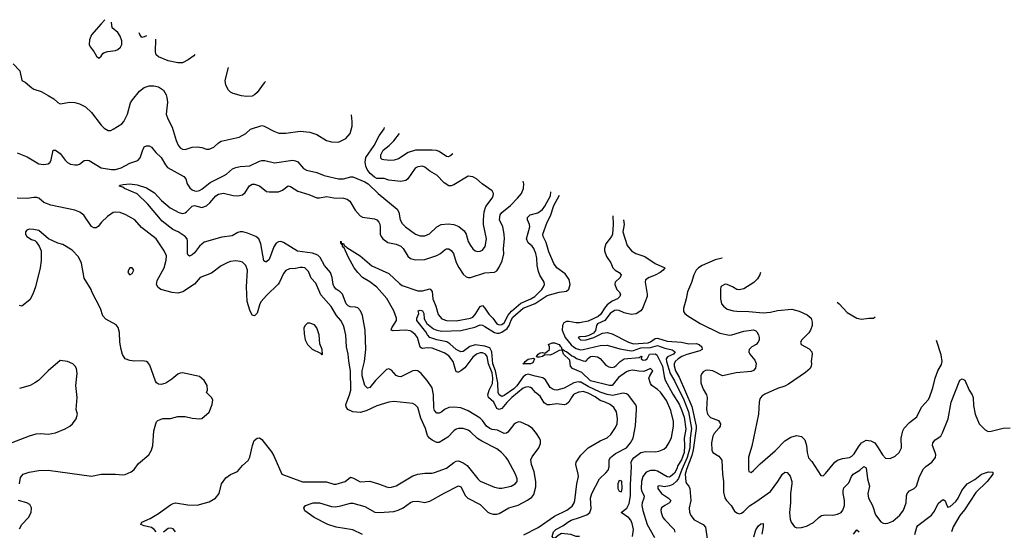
# Model space of a CAD drawing. Header units: inches. Extents: x 1934316 to 2140091, y 524953 to 667329.
# Tile 312 of 384: x 2055331 to 2063540, y 651262 to 655517. Entities that reach past the tile are written whole.
import ezdxf

# ---------------------------------------------------------------- set-up
doc = ezdxf.new("R2010")
doc.units = ezdxf.units.IN
doc.header["$MEASUREMENT"] = 0
doc.layers.add('C0655', color=7, linetype='Continuous')
doc.layers.add('C0665', color=7, linetype='Continuous')

msp = doc.modelspace()

# ---------------------------------------------------------------- linework, layer by layer
at = {"layer": 'C0655', "color": 5}
for points, elevation in [([(2056042, 655517.1), (2056010, 655484), (2055931, 655390), (2055914.8, 655350), (2055911.1, 655311.1), (2055918, 655290), (2055950, 655252), (2055973, 655213), (2055990, 655196), (2056010, 655212.7), (2056024.8, 655235.2), (2056037.1, 655242.9), (2056067, 655253), (2056130, 655260.1), (2056150.7, 655269.3), (2056172.8, 655287.2), (2056184.2, 655310), (2056181.9, 655341.9), (2056170, 655380.5), (2056150, 655411.2), (2056102.7, 655450), (2056096.6, 655496.1)], 380), ([(2056389.2, 655383.2), (2056370, 655373.6), (2056350, 655369.6), (2056333.5, 655393.5), (2056328.7, 655406.5)], 360), ([(2056790.9, 655228.3), (2056783.8, 655216.2), (2056737, 655183), (2056690, 655158.4), (2056650, 655157), (2056570, 655174.5), (2056488.3, 655208.3), (2056470, 655225.2), (2056462.9, 655250), (2056465.7, 655353.7)], 360), ([(2055277.6, 655150), (2055331.6, 655090), (2055350, 655010.8), (2055376.5, 654996.5), (2055432.7, 654950), (2055450, 654939.6), (2055510, 654918.3), (2055570, 654886.7), (2055617.1, 654857.1), (2055650, 654827.3), (2055670, 654817.3), (2055749.5, 654830.5), (2055790, 654828), (2055830, 654815.8), (2055880.7, 654790), (2055930, 654743.8), (2056010, 654638), (2056034.4, 654614.4), (2056070, 654594.4), (2056090, 654594), (2056110, 654604.2), (2056182, 654650), (2056200.5, 654670), (2056230, 654730.6), (2056256.4, 654823.6), (2056272, 654850), (2056330, 654921.1), (2056370, 654951.7), (2056410, 654965.3), (2056450, 654967), (2056490, 654957.1), (2056530.3, 654930.3), (2056551.7, 654891.7), (2056558.7, 654870), (2056562.8, 654830), (2056553.4, 654730), (2056566.8, 654690), (2056602.3, 654622.3), (2056637.2, 654510), (2056652.9, 654472.9), (2056668.8, 654450), (2056690, 654437), (2056710, 654435.3), (2056770, 654454), (2056810, 654457), (2056850, 654452.2), (2056890, 654438.4), (2056910, 654437.1), (2056950, 654454.4), (2056989, 654491), (2057010, 654504.2), (2057161.1, 654538.9), (2057218, 654570), (2057254.7, 654605.3), (2057350, 654636.4), (2057370, 654630.4), (2057450, 654587), (2057492.9, 654572.9), (2057550, 654572.6), (2057670, 654587.4), (2057750, 654579.5), (2057810, 654560.3), (2057890, 654510.3), (2057930, 654500.3), (2057990, 654497.1), (2058050, 654528), (2058086.6, 654570), (2058103.7, 654630), (2058104.5, 654670), (2058097.7, 654724.2)], 360), ([(2057379.8, 655001.1), (2057370, 654991.3), (2057310.3, 654910), (2057290, 654891.1), (2057270, 654881), (2057222.8, 654877.2), (2057182, 654882), (2057110, 654901.7), (2057090, 654913), (2057073, 654930), (2057050.9, 654970.9), (2057045.7, 655010), (2057073.5, 655119.3)], 360), ([(2055310, 654407.2), (2055394.8, 654374.8), (2055490, 654315.3), (2055530, 654309.2), (2055570, 654316.9), (2055585.1, 654330), (2055594, 654350), (2055609.3, 654430.7), (2055629.3, 654430.7), (2055670, 654402.4), (2055710, 654347), (2055730, 654327.2), (2055753.7, 654313.7), (2055790, 654306.3), (2055813.3, 654306.7), (2055830, 654312.7), (2055870, 654343.1), (2055893, 654347), (2055910, 654344.9), (2056010, 654283.5), (2056096, 654270), (2056130, 654269), (2056176.6, 654283.4), (2056250, 654322.6), (2056316.8, 654343.2), (2056334.5, 654365.5), (2056354.3, 654425.7), (2056370, 654456.4), (2056390, 654467), (2056410, 654465.7), (2056430, 654454), (2056466.3, 654410), (2056510, 654368.7), (2056546.6, 654306.6), (2056564.7, 654284.7), (2056699.5, 654210), (2056716.9, 654190), (2056728.3, 654148.3), (2056750, 654114.9), (2056770, 654098.4), (2056790, 654090.4), (2056809, 654089), (2056830, 654093.7), (2056850, 654104.6), (2056919, 654161), (2057030, 654214.9), (2057055.1, 654230), (2057106, 654274), (2057133.2, 654286.8), (2057170, 654294.8), (2057250, 654298.2), (2057330, 654338.3), (2057350, 654343.1), (2057376.1, 654343.9), (2057455, 654324.9), (2057610, 654345.2), (2057630, 654342), (2057650, 654331.7), (2057696.5, 654276.5), (2057722.6, 654262.6), (2057810, 654243.9), (2057870, 654219.7), (2057990, 654190.2), (2058030, 654192.1), (2058091.1, 654208.9), (2058110, 654206.7), (2058210, 654167.2), (2058237.1, 654150), (2058321.3, 654070), (2058478.7, 653938.7), (2058493.7, 653913.6), (2058503.6, 653850), (2058519, 653819), (2058548.8, 653790), (2058631, 653731), (2058670, 653715.8), (2058710, 653714.7), (2058747.5, 653732.5), (2058810, 653790.3), (2058846, 653810), (2058903.1, 653816.9), (2058950, 653811.1), (2058993.9, 653793.9), (2059037.6, 653757.6), (2059053.4, 653730), (2059071.3, 653670), (2059090, 653634.4), (2059110, 653608.4), (2059130, 653592.2), (2059150, 653585.3), (2059170, 653587), (2059190, 653595.8), (2059212, 653628), (2059222.2, 653690), (2059198.3, 653810), (2059197.2, 653850), (2059204.8, 653915.2), (2059219, 653961), (2059269.6, 654030), (2059279.5, 654050), (2059282.7, 654070), (2059269.2, 654090), (2059188.3, 654148.3), (2059139.6, 654190), (2059110, 654206.6), (2059070, 654212.4), (2058950, 654141.1), (2058930, 654132.4), (2058910, 654132.2), (2058870, 654157.7), (2058810, 654221.1), (2058750, 654255.4), (2058710, 654288.5), (2058690, 654295.3), (2058650, 654290.7), (2058630, 654279.8), (2058568.6, 654191.4), (2058550, 654177.2), (2058510, 654168.7), (2058410, 654180.5), (2058370, 654192.8), (2058310, 654194.3), (2058290, 654204.7), (2058254.2, 654234.2), (2058228.1, 654268.1), (2058216.4, 654296.4), (2058210.4, 654330), (2058216, 654370), (2058285.9, 654470), (2058329.8, 654550), (2058370, 654608.7), (2058372.5, 654618.3)], 340), ([(2058941.8, 654398.7), (2058918.8, 654381.2), (2058904.5, 654375.5), (2058890, 654376.2), (2058830, 654418.7), (2058807.4, 654427.4), (2058770, 654431.2), (2058631, 654430), (2058570, 654410.4), (2058490, 654357.2), (2058454.7, 654345.3), (2058423, 654343), (2058368, 654348), (2058352.3, 654352.3), (2058343.1, 654363.1), (2058342.1, 654390), (2058362, 654430), (2058410.6, 654469.4), (2058450, 654509), (2058498.4, 654569.7)], 320), ([(2058190, 651226.9), (2058110, 651265.2), (2057968.7, 651288.7), (2057901.1, 651310), (2057787.3, 651370), (2057710, 651425.1), (2057701.6, 651450), (2057714, 651470), (2057779, 651490), (2057807.7, 651492.3), (2057830, 651490.1), (2057930, 651460.8), (2057963.4, 651456.6), (2058010, 651464.8), (2058090, 651487.8), (2058110, 651487.8), (2058210, 651459.7), (2058293.3, 651413.3), (2058330, 651409.6), (2058450, 651419.7), (2058487.1, 651430), (2058529.8, 651450), (2058590, 651495.2), (2058610, 651503.5), (2058650, 651505.6), (2058710, 651495.2), (2058750, 651505.2), (2058870, 651572.6), (2058990, 651631.5), (2059010, 651624.2), (2059048, 651550), (2059068, 651530), (2059170, 651478.2), (2059234.5, 651414.5), (2059250, 651405.2), (2059277.7, 651397.7), (2059310, 651397.1), (2059330, 651402.2), (2059409.5, 651450.5), (2059487.3, 651472.7), (2059566, 651514), (2059601, 651539), (2059618.3, 651561.7), (2059635.7, 651624.3), (2059635, 651670), (2059621.5, 651750), (2059597.3, 651810), (2059593.6, 651850), (2059604.4, 651875.6), (2059661, 651950), (2059673.3, 651986.7), (2059672.7, 652010), (2059666, 652030), (2059641.5, 652070), (2059605.8, 652110), (2059570, 652134.9), (2059510, 652162), (2059490, 652165.8), (2059465, 652155), (2059450, 652143.9), (2059400.7, 652079.3), (2059390, 652071.9), (2059370, 652067.9), (2059315.3, 652095.3), (2059270, 652101.7), (2059249.9, 652109.9), (2059222.4, 652130), (2059190, 652177.1), (2059170, 652196), (2059070, 652256.5), (2059010, 652282.9), (2058950, 652289), (2058910, 652285.8), (2058871.8, 652270), (2058850, 652248.9), (2058830, 652237.1), (2058810, 652238), (2058790, 652260.4), (2058783, 652283), (2058781.2, 652390), (2058769, 652450), (2058729.8, 652510), (2058677.6, 652570), (2058650, 652590.8), (2058630, 652594.6), (2058610, 652591.5), (2058510, 652542), (2058490, 652543.1), (2058470, 652550.9), (2058430, 652596.2), (2058410, 652607.6), (2058390, 652602.4), (2058297.4, 652510), (2058250, 652452.1), (2058230, 652446.3), (2058210, 652469.6), (2058186.2, 652550), (2058186.9, 652590), (2058207.2, 652670), (2058217.3, 652770), (2058212, 652930), (2058190, 653051.6), (2058172.8, 653090), (2058150, 653115.9), (2058130, 653122.2), (2058085.7, 653125.7), (2058070, 653131.5), (2058052.2, 653150), (2058024.1, 653230), (2058003.5, 653250), (2057970, 653271.1), (2057952, 653292), (2057945.5, 653310), (2057937.1, 653370), (2057922.4, 653410), (2057873.7, 653470), (2057835.6, 653535.6), (2057815.8, 653555.8), (2057771.6, 653571.6), (2057648.5, 653588.5), (2057530, 653659.8), (2057510, 653668.7), (2057490, 653666.8), (2057470, 653654.6), (2057450, 653625.4), (2057410, 653519.7), (2057390, 653498.3), (2057380.6, 653500.6), (2057368.3, 653508.3), (2057340.6, 653650), (2057325.2, 653690), (2057300.7, 653710), (2057230, 653737.4), (2057191.5, 653748.5), (2057170.7, 653749.3), (2057150, 653743.7), (2057103.8, 653716.2), (2057015.6, 653704.4), (2056870, 653662.9), (2056831.1, 653630), (2056790, 653575.6), (2056770, 653557.7), (2056747.3, 653547.3), (2056734.9, 653554.9), (2056730, 653568.7), (2056731.2, 653671.2), (2056727.1, 653690), (2056712, 653710), (2056652.3, 653750), (2056609.6, 653769.6), (2056518.7, 653838.7), (2056400.8, 653980.8), (2056310, 654066), (2056206, 654110), (2056190, 654122), (2056162, 654130), (2056170, 654138), (2056195.1, 654144.9), (2056250, 654150.2), (2056310, 654140.7), (2056390, 654115.6), (2056454.2, 654074.2), (2056514.6, 654010), (2056586.7, 653950), (2056658.4, 653910), (2056690, 653903.5), (2056710, 653908), (2056723.4, 653916.6), (2056770, 653964.2), (2056790, 653967.6), (2056850, 653952.3), (2056890, 653966.6), (2056917.3, 653990), (2056966.3, 654050), (2056990, 654063.5), (2057030.7, 654070.7), (2057110, 654052.1), (2057150, 654048.1), (2057190, 654058.6), (2057210, 654076.5), (2057246.5, 654133.5), (2057270, 654147.2), (2057290, 654146.4), (2057330, 654131.8), (2057390, 654085.5), (2057410, 654081.3), (2057490, 654081.5), (2057522.2, 654097.8), (2057570, 654131.4), (2057590, 654128.1), (2057650, 654088.8), (2057741, 654061), (2057810, 654034), (2057830, 654032.1), (2057890, 654044.8), (2057950, 654031.6), (2058031.1, 654031.1), (2058061.8, 654021.8), (2058085, 654005), (2058129.2, 653930), (2058170, 653881.5), (2058190, 653871.4), (2058290, 653856.5), (2058310, 653848.1), (2058325.6, 653830), (2058332.8, 653812.8), (2058337.3, 653790), (2058337.3, 653730), (2058344.6, 653710), (2058359.5, 653690), (2058401.2, 653661.2), (2058470, 653647.3), (2058510, 653630.2), (2058529.2, 653609.2), (2058567.2, 653547.2), (2058590, 653526.5), (2058630, 653515.3), (2058710, 653519), (2058810, 653552.6), (2058840.4, 653570), (2058878.1, 653601.9), (2058890, 653608.4), (2058910, 653608.3), (2058930, 653594.4), (2058947.6, 653567.6), (2058970, 653494.4), (2058991.9, 653451.9), (2059030, 653397), (2059055.2, 653375.2), (2059070, 653368.9), (2059090, 653369.1), (2059210, 653408.4), (2059290, 653412.9), (2059310, 653424.4), (2059330, 653454.9), (2059352.6, 653507.4), (2059366.6, 653566.6), (2059365.6, 653610), (2059373.5, 653690), (2059371.7, 653730), (2059358.3, 653790), (2059331, 653850), (2059336.9, 653890), (2059351.2, 653910), (2059423.9, 653970), (2059481, 654030), (2059513.8, 654070), (2059532.9, 654110), (2059534.5, 654150), (2059529.8, 654171.9)], 320), ([(2056470, 651249.3), (2056453.2, 651270), (2056430, 651284.5), (2056370, 651298), (2056342, 651310), (2056349, 651330), (2056418.7, 651361.3), (2056490, 651401.5), (2056590, 651474.4), (2056610, 651484.5), (2056631, 651491), (2056733.9, 651473.9), (2056810, 651471.2), (2056910, 651500.2), (2056964, 651530), (2056993.7, 651570), (2057015.1, 651650), (2057050, 651698), (2057090, 651728.2), (2057148.1, 651751.9), (2057190, 651803), (2057237.1, 651842.9), (2057249.7, 651870.3), (2057271.5, 651968.5), (2057286.6, 652010), (2057310, 652030.8), (2057330, 652034), (2057350, 652018.8), (2057430, 651915.5), (2057450, 651882), (2057518, 651730), (2057690, 651666.8), (2057890, 651664.9), (2057950, 651647.9), (2057970, 651647.9), (2058044.5, 651670), (2058090, 651704.6), (2058115.6, 651695.6), (2058170, 651664.9), (2058250, 651670.5), (2058330, 651647.7), (2058390, 651624), (2058410, 651619.1), (2058430, 651620.7), (2058470, 651634), (2058610, 651717.3), (2058650.6, 651730.6), (2058710, 651738), (2058770, 651738), (2058790, 651743.8), (2058890, 651780.7), (2058950, 651826.9), (2058970, 651838.3), (2058990, 651840.3), (2059030, 651825.2), (2059063.1, 651803.1), (2059150, 651690.3), (2059170, 651671.7), (2059290, 651620.3), (2059328.1, 651611.9), (2059350, 651612.9), (2059430, 651630.4), (2059463.7, 651650), (2059478, 651670), (2059479.7, 651690), (2059466, 651730), (2059401.7, 651850), (2059386.9, 651870), (2059348.6, 651910), (2059310, 651942), (2059183.9, 652003.9), (2059148.3, 652028.3), (2059090, 652083.8), (2059070, 652096.5), (2059030, 652109.8), (2058990, 652111.7), (2058970, 652104.7), (2058950, 652091.1), (2058900.9, 652039.1), (2058830, 651994.5), (2058810, 651992.7), (2058770, 652013.6), (2058748.6, 652028.6), (2058731.7, 652051.7), (2058715, 652110), (2058676.2, 652196.2), (2058650, 652285.1), (2058630, 652306.6), (2058610, 652318.3), (2058450, 652335.1), (2058410, 652330.9), (2058310, 652300.4), (2058221.1, 652258.9), (2058170, 652243.5), (2058110, 652249.8), (2058068.2, 652270), (2058054.7, 652290), (2058050.9, 652310), (2058081.4, 652390), (2058091.4, 652430), (2058089.1, 652589.1), (2058074.9, 652674.9), (2058070.9, 652730), (2058055.9, 652790), (2058051.8, 652888.2), (2058039.6, 652939.5), (2058029.8, 652970), (2058008.7, 653010), (2057972.7, 653052.7), (2057927.2, 653127.2), (2057843.5, 653223.5), (2057801.5, 653321.5), (2057762.9, 653362.9), (2057738.3, 653418.3), (2057710, 653448.2), (2057690, 653453.3), (2057670, 653452.2), (2057630, 653443.5), (2057579.9, 653440.1), (2057550, 653427.6), (2057530, 653402), (2057498.6, 653330), (2057486.9, 653313.1), (2057390, 653219.8), (2057346, 653170), (2057334.3, 653150), (2057310, 653072), (2057290, 653049.3), (2057270, 653056), (2057250, 653096), (2057229.2, 653169.2), (2057221.3, 653290), (2057229.8, 653430), (2057215.8, 653470), (2057190, 653495.6), (2057170, 653503), (2057130, 653508.3), (2057090, 653502.6), (2057066, 653494), (2057010, 653465.1), (2056930, 653405.4), (2056836.3, 653370), (2056790, 653312.8), (2056690.8, 653249.2), (2056650, 653238.5), (2056602.7, 653242.7), (2056509.5, 653269.5), (2056484.6, 653284.6), (2056472.3, 653310), (2056477.3, 653342.7), (2056535.7, 653450), (2056553.4, 653513.4), (2056555.6, 653550), (2056536.9, 653590), (2056470, 653692.4), (2056346.6, 653786.6), (2056292.4, 653850), (2056217.6, 653890), (2056170, 653909.8), (2056130, 653912.9), (2056110, 653909.7), (2056063.4, 653876.6), (2056014.9, 653830), (2055985.4, 653794.6), (2055970, 653782.9), (2055950, 653782.4), (2055930, 653795.1), (2055867.3, 653887.3), (2055832.8, 653912.8), (2055790, 653929.8), (2055590, 653970.9), (2055532.7, 653992.7), (2055490, 654029.6), (2055474.6, 654034.6), (2055450, 654035.4), (2055393.1, 654026.9), (2055310, 654029)], 340), ([(2060000, 652413.9), (2059990, 652412.2), (2059950, 652393.2), (2059930.9, 652370), (2059910, 652329.8), (2059890, 652312.1), (2059870, 652308.5), (2059810, 652317.2), (2059750, 652307.2), (2059730, 652308.7), (2059704.8, 652324.8), (2059670, 652380.3), (2059630.9, 652410.9), (2059603.5, 652443.5), (2059590, 652453), (2059570, 652456.8), (2059550, 652455.7), (2059530, 652446.2), (2059433.4, 652370), (2059391.8, 652328.2), (2059350, 652276.4), (2059330, 652269.6), (2059310, 652276.9), (2059284.8, 652330), (2059241.2, 652370), (2059234.9, 652390), (2059245.6, 652430), (2059273.4, 652486.6), (2059274.9, 652530), (2059270, 652574.9), (2059240.2, 652650), (2059230.2, 652710), (2059215.5, 652730), (2059190, 652741.6), (2059170, 652741.4), (2059139.4, 652730), (2059110, 652705), (2059043.1, 652616.9), (2059010, 652589.9), (2058990, 652579.4), (2058980.8, 652580.8), (2058970, 652584), (2058966.8, 652590), (2058945, 652670), (2058910, 652716.5), (2058870, 652741.2), (2058770, 652778.6), (2058730, 652783.2), (2058690, 652777.3), (2058680.7, 652780.7), (2058669.5, 652789.5), (2058647.7, 652870), (2058630, 652893.4), (2058598.8, 652918.8), (2058585.6, 652925.6), (2058550.9, 652930.9), (2058444.9, 652924.9), (2058428.9, 652928.9), (2058433.4, 652950), (2058473.6, 653010), (2058474.1, 653030), (2058449.6, 653090), (2058393, 653193), (2058310, 653287.6), (2058251.9, 653331.9), (2058188.9, 653370), (2058149.8, 653410), (2058119.3, 653450), (2058070, 653540.4), (2058035.8, 653615.8), (2058030, 653617.6), (2058023.1, 653630), (2058024, 653644), (2058016, 653644), (2058008.5, 653651.5), (2058010, 653672), (2058013.2, 653653.2), (2058030, 653651.6), (2058036, 653636), (2058050, 653628.4), (2058057.8, 653617.8), (2058170, 653550.1), (2058266.9, 653466.9), (2058410, 653400.8), (2058497.5, 653317.5), (2058521, 653301), (2058650, 653259), (2058690, 653258), (2058750, 653273), (2058757.1, 653270), (2058770.8, 653250.8), (2058776.6, 653190), (2058800.1, 653130), (2058819.1, 653059.1), (2058850, 653024.8), (2058890, 653010.6), (2058970, 653008.4), (2059090.9, 653030), (2059110, 653039.3), (2059130, 653061.1), (2059170, 653127.2), (2059190, 653136.3), (2059210, 653114.3), (2059242.5, 653062.5), (2059276.6, 653030), (2059310, 652983.1), (2059330, 652974.1), (2059350, 652978.3), (2059370, 652991.3), (2059404.4, 653055.6), (2059432.3, 653087.7), (2059510, 653154.8), (2059593, 653190), (2059626.8, 653210), (2059685.6, 653270), (2059699.6, 653290), (2059706.6, 653310), (2059705, 653330), (2059668.5, 653388.5), (2059657.7, 653417.7), (2059644.7, 653470), (2059642.9, 653530), (2059633.6, 653570), (2059617.3, 653610), (2059602.7, 653630), (2059570, 653658.6), (2059556.4, 653690), (2059584.1, 653790), (2059581.2, 653810), (2059566, 653850), (2059566.2, 653870), (2059587.7, 653890), (2059650, 653906.9), (2059690, 653935.6), (2059710, 653962.3), (2059755.7, 654050), (2059760.4, 654083)], 280), ([(2060000, 652497.9), (2059990, 652499.8), (2059950.2, 652490), (2059870, 652445.3), (2059810, 652430.7), (2059790, 652432.8), (2059770, 652439.8), (2059753.3, 652453.3), (2059714.7, 652514.7), (2059693.9, 652533.9), (2059630, 652545.6), (2059570, 652563.1), (2059550, 652557.6), (2059530, 652539.9), (2059474.9, 652465.1), (2059450, 652439.7), (2059370, 652384.3), (2059350, 652378.1), (2059330.3, 652390.3), (2059320.4, 652410), (2059318.8, 652490), (2059298.1, 652590), (2059276, 652650), (2059268.8, 652748.8), (2059250, 652781.6), (2059210, 652796), (2059130, 652806.4), (2059085.2, 652794.8), (2059030, 652753.2), (2059010, 652748.2), (2058970, 652769.9), (2058916.8, 652816.8), (2058892.3, 652832.3), (2058810, 652849.2), (2058752.1, 652870), (2058730.7, 652890), (2058716.3, 652916.3), (2058643.5, 653010), (2058643.5, 653030), (2058658.4, 653070), (2058654, 653090), (2058670, 653097.1), (2058690.3, 653090), (2058699.5, 653070), (2058704.5, 653024.5), (2058725.3, 652985.3), (2058781.4, 652941.4), (2058809.3, 652929.3), (2058850, 652920.9), (2059010, 652926.9), (2059124.8, 652955.2), (2059170, 652974.5), (2059190, 652971.4), (2059210, 652960.7), (2059289.1, 652909.1), (2059310, 652903.7), (2059330, 652905.4), (2059350, 652913.7), (2059395.1, 652944.9), (2059412.3, 652967.7), (2059427.8, 653012.2), (2059442.8, 653037.2), (2059530, 653112.2), (2059630, 653152.4), (2059730, 653219.6), (2059830, 653245.7), (2059890, 653255.5), (2059910, 653272.1), (2059921.8, 653310), (2059913, 653353), (2059879.8, 653399.8), (2059810.4, 653450.4), (2059784.5, 653484.5), (2059743.5, 653583.5), (2059721.1, 653661.1), (2059694.6, 653710), (2059692.4, 653730), (2059730.4, 653830), (2059757.1, 653882.9), (2059784.9, 653970), (2059831.9, 654055.4)], 260), ([(2055329.7, 651650), (2055338.9, 651701.1), (2055359.3, 651730), (2055410, 651745.3), (2055490, 651760.3), (2055570, 651762.3), (2055930, 651712.7), (2056010, 651730.3), (2056130, 651730.4), (2056190, 651723.7), (2056210, 651726.7), (2056262, 651750), (2056285.2, 651770), (2056321.2, 651818.8), (2056409, 651890), (2056429.2, 651930), (2056442.7, 651970), (2056449.4, 652090), (2056465.2, 652150), (2056472.9, 652167.1), (2056483.2, 652176.8), (2056525.6, 652194.4), (2056590, 652194.8), (2056650.7, 652210.7), (2056710, 652210.7), (2056770, 652197.3), (2056830, 652190.8), (2056850, 652194.8), (2056910, 652246), (2056936, 652310), (2056942.7, 652350), (2056930, 652369), (2056889.4, 652409.4), (2056897.2, 652430), (2056893.2, 652470), (2056869.2, 652510), (2056830, 652542.7), (2056690, 652575.1), (2056670, 652572.3), (2056650, 652562), (2056599.3, 652520.7), (2056550, 652489.6), (2056510, 652476.2), (2056490, 652479.5), (2056471.4, 652491.4), (2056464, 652504), (2056417.2, 652637.2), (2056401, 652661), (2056388, 652668), (2056354.3, 652674.3), (2056290, 652670.9), (2056250, 652676.2), (2056211.3, 652691.3), (2056187.6, 652727.6), (2056176.2, 652770), (2056165.3, 652830), (2056163.5, 652910), (2056151.8, 652951.8), (2056134.5, 652974.5), (2056050, 653021.1), (2056024, 653050), (2056004.4, 653110), (2055932.3, 653250), (2055927, 653270), (2055870, 653362.9), (2055847.3, 653487.3), (2055822.2, 653542.2), (2055770, 653597.6), (2055690, 653643.6), (2055650, 653656.2), (2055571.8, 653691.8), (2055490, 653759.3), (2055446, 653770), (2055410, 653772.3), (2055390, 653764), (2055378.8, 653750), (2055378.8, 653730), (2055390, 653711.3), (2055430, 653686.8), (2055456.8, 653676.8), (2055470, 653666), (2055494, 653630), (2055510.4, 653590.4), (2055510.4, 653510.4), (2055501.1, 653450), (2055462, 653290), (2055442.4, 653230), (2055416.5, 653183.5), (2055350, 653129.2), (2055330, 653135.3)], 360), ([(2060000, 652992.1), (2059970, 652989.9), (2059910, 653002.2), (2059890, 653002.3), (2059868.8, 652991.2), (2059856.6, 652970), (2059855.1, 652930), (2059880.1, 652870), (2059930, 652808.5), (2059949.7, 652789.7), (2059970, 652778.5), (2060000, 652769.7)], 260), ([(2060000, 652873.7), (2059988.7, 652870), (2060000, 652858.1)], 280), ([(2060000, 652584.8), (2059939.7, 652610), (2059924.4, 652630), (2059918.7, 652678.7), (2059866, 652730), (2059858, 652758), (2059850, 652762), (2059830, 652761.2), (2059774.8, 652730), (2059750, 652721.6), (2059710, 652724), (2059691.3, 652710), (2059664.2, 652704.2), (2059643.7, 652703.7), (2059639, 652710), (2059653.2, 652730), (2059670, 652740.5), (2059690, 652742.8), (2059710, 652738), (2059730, 652750.8), (2059749.2, 652770), (2059749, 652790), (2059739, 652810), (2059770, 652824), (2059790, 652824.9), (2059830, 652810.2), (2059836.5, 652796.5), (2059846.8, 652790), (2059852.5, 652772.5), (2059862, 652770), (2059863.6, 652763.6), (2059870, 652766), (2059875.6, 652755.6), (2059890, 652752.6), (2059934.8, 652714.8), (2059950.4, 652710), (2059973.8, 652693.8), (2060000, 652684.5)], 240), ([(2055270, 651992.9), (2055411.9, 652048.1), (2055470, 652066), (2055509.1, 652069.1), (2055570, 652063.7), (2055630, 652074.9), (2055710, 652108), (2055749.6, 652130.4), (2055772.7, 652150), (2055802.7, 652190), (2055813.2, 652230), (2055802.7, 652270), (2055809.6, 652370), (2055799.7, 652470), (2055809.3, 652570), (2055804, 652610), (2055794, 652630), (2055774, 652650), (2055730, 652669.3), (2055670, 652677.2), (2055570, 652592.3), (2055488.8, 652511.2), (2055458.8, 652490), (2055418.8, 652470), (2055330, 652445.1)], 380), ([(2059535.6, 651224.4), (2059653.9, 651286.1), (2059790, 651379.8), (2059891.9, 651430), (2059936.3, 651463.7), (2059954, 651490), (2059960.2, 651510), (2059975.7, 651650), (2059989.8, 651710), (2059988.7, 651730), (2059967.1, 651810), (2059972, 651830), (2060000, 651872.4)], 280), ([(2055330, 651274.8), (2055350, 651310.7), (2055406, 651370), (2055426, 651410), (2055429.2, 651450), (2055415.9, 651475.9), (2055390, 651492), (2055321.2, 651510)], 360), ([(2060000, 651211.4), (2059989.8, 651209.8), (2059969.8, 651209.8), (2059926.4, 651226.4), (2059850, 651235), (2059820.3, 651219.7), (2059790, 651193.6), (2059778.4, 651198.4), (2059769.6, 651210), (2059781, 651250), (2059802.4, 651270), (2059860.3, 651299.7), (2059900.8, 651330), (2059930, 651345.4), (2060000, 651369.3)], 260), ([(2056629.7, 651249.7), (2056610, 651274.5), (2056590, 651279.6), (2056570, 651276.2), (2056530, 651247)], 340)]:
    msp.add_lwpolyline(points, dxfattribs=dict(at, elevation=elevation))
for points, elevation in [([(2056270, 653448), (2056250, 653448), (2056238, 653430), (2056232, 653410), (2056250, 653392), (2056270, 653402), (2056282, 653430)], 360), ([(2057750, 652989), (2057730, 652988.7), (2057711.3, 652970), (2057701, 652950), (2057702, 652898), (2057711, 652850), (2057731.3, 652810), (2057770, 652772), (2057838, 652738), (2057850, 652724.7), (2057855.3, 652730), (2057852.5, 652767.5), (2057834.8, 652814.8), (2057827, 652890), (2057810, 652948.7), (2057790, 652974)], 360), ([(2059590, 652648.2), (2059527, 652650), (2059540.2, 652659.8), (2059544.5, 652670), (2059570, 652688.2), (2059615.9, 652695.9), (2059624.7, 652690), (2059610, 652658)], 240)]:
    msp.add_lwpolyline(points, close=True, dxfattribs=dict(at, elevation=elevation))
at = {"layer": 'C0665', "color": 5}
for points, elevation in [([(2060276.8, 653883.8), (2060279.4, 653810), (2060274.6, 653730), (2060266.5, 653710), (2060218.5, 653650), (2060206.7, 653610), (2060207.6, 653590), (2060223.1, 653543.1), (2060259, 653490), (2060277.6, 653450), (2060295.8, 653430), (2060330.4, 653410), (2060347, 653390), (2060337.4, 653370), (2060296.8, 653330), (2060294.4, 653310), (2060308.6, 653270), (2060330.2, 653250), (2060339.2, 653230), (2060335.8, 653210), (2060316, 653190), (2060270, 653172.5), (2060230, 653140.6), (2060206.4, 653113.6), (2060176.6, 653063.4), (2060155, 653045), (2060070, 653005.2), (2060013, 652993), (2060000, 652992.1)], 260), ([(2060364.2, 653850.1), (2060371.2, 653810), (2060359.8, 653750), (2060395.1, 653635.1), (2060432.1, 653592.1), (2060467.6, 653567.6), (2060543.6, 653543.6), (2060630, 653486.2), (2060710.3, 653450), (2060696.9, 653430), (2060671.3, 653410), (2060630, 653387.6), (2060579.5, 653370), (2060550.3, 653350), (2060546.5, 653330), (2060563.2, 653230), (2060562.6, 653210), (2060522.7, 653110), (2060510, 653089.8), (2060470, 653066.4), (2060430, 653060.2), (2060370, 653074.6), (2060330, 653092.6), (2060310, 653097.5), (2060290, 653095.1), (2060254.5, 653070), (2060208.8, 653011.2), (2060150, 652982.2), (2060141.2, 652970), (2060131.8, 652928.2), (2060114.8, 652905.2), (2060075.8, 652884.2), (2060050, 652876.4), (2060004.8, 652875.2), (2060000, 652873.7)], 280), ([(2061186.6, 653532.9), (2061187.7, 653530), (2061130, 653515), (2061020.2, 653470), (2060990.2, 653450), (2060971.8, 653430), (2060951.8, 653390), (2060932.6, 653327.4), (2060898.7, 653250), (2060887.3, 653190), (2060864.4, 653110), (2060866, 653086), (2060876.4, 653070), (2060903.1, 653050), (2061004.6, 652984.6), (2061170, 652904.7), (2061250, 652888.6), (2061270, 652890.7), (2061370, 652922.9), (2061450, 652931.7), (2061470, 652924.3), (2061476.9, 652916.9), (2061491.9, 652891.9), (2061497.5, 652870), (2061496.9, 652850), (2061489.6, 652830), (2061470.8, 652809.2), (2061436.5, 652790), (2061414.2, 652770), (2061410.1, 652750), (2061418.3, 652730), (2061460.5, 652680.5), (2061471.8, 652651.8), (2061466.4, 652613.6), (2061450, 652592.7), (2061430, 652584.7), (2061305, 652575), (2061190, 652549.8), (2061110, 652590.7), (2061070, 652597.4), (2061050, 652593.8), (2061030, 652583.1), (2061017.8, 652570), (2061009.3, 652550), (2061010.3, 652489.7), (2061030, 652437), (2061058.5, 652390), (2061063, 652370), (2061058.9, 652270), (2061066.5, 652230), (2061090, 652202.7), (2061156.5, 652176.5), (2061174.4, 652150), (2061172.6, 652130), (2061164.1, 652115.9), (2061121.2, 652070), (2061110, 652047), (2061099, 651990), (2061102.8, 651930), (2061110.4, 651910), (2061160.7, 651880.7), (2061185.8, 651845.8), (2061190.8, 651730.8), (2061198.4, 651670), (2061198.7, 651578.7), (2061210, 651532.7), (2061225.5, 651510), (2061264.4, 651470), (2061290, 651422.4), (2061310, 651407), (2061330, 651400.3), (2061350, 651404.2), (2061370, 651418), (2061415.1, 651464.9), (2061470, 651498.8), (2061590, 651586.8), (2061652.5, 651670), (2061690, 651730.2), (2061710, 651745.4), (2061730, 651744.9), (2061753.9, 651713.9), (2061768.4, 651670), (2061770.1, 651650), (2061757.4, 651570), (2061757.4, 651490), (2061750.2, 651410.2), (2061755.1, 651355.1), (2061762.8, 651330), (2061790, 651290.4), (2061810, 651282), (2061850, 651285.4), (2061890, 651297.5), (2061950, 651325.8), (2061993, 651370), (2062015.7, 651384.3), (2062050, 651392.4), (2062110, 651387.3), (2062150, 651395.3), (2062179.8, 651410), (2062194.9, 651430), (2062207.2, 651470), (2062207.5, 651510), (2062196.9, 651570), (2062196.6, 651590), (2062203.3, 651616.7), (2062243.6, 651656.4), (2062266.7, 651710), (2062281.3, 651730), (2062335.6, 651764.4), (2062370, 651794), (2062390, 651783.8), (2062399.6, 651690), (2062415.4, 651630), (2062403.9, 651570), (2062406.8, 651530), (2062442.5, 651470), (2062465.6, 651390), (2062510, 651333.4), (2062530, 651321.7), (2062550, 651319), (2062570, 651322.4), (2062610, 651338.6), (2062670, 651389.2), (2062699.8, 651430), (2062721.8, 651490), (2062724.4, 651550), (2062730.6, 651569.4), (2062750, 651590.3), (2062789.8, 651610.2), (2062808.8, 651631.2), (2062833.6, 651710), (2062866.1, 651773.9), (2062885, 651795), (2062935.4, 651830), (2062965.7, 651870), (2062968.6, 651890), (2062964.2, 651910), (2062941.8, 651970), (2062944.8, 651990), (2062963.4, 652016.6), (2063010, 652046.7), (2063025.7, 652074.3), (2063072.2, 652190), (2063096.5, 652330), (2063170, 652512.2), (2063190, 652524.9), (2063210, 652513), (2063248.3, 652430), (2063273.8, 652390), (2063280.2, 652370), (2063283.2, 652303.2), (2063297.8, 652230), (2063330, 652150.6), (2063379.6, 652099.6), (2063406.4, 652086.4), (2063430, 652087.8), (2063530, 652113.6), (2063590, 652115.3)], 320), ([(2061507.2, 653409.3), (2061501.7, 653390), (2061482, 653358), (2061451.6, 653328.5), (2061370, 653274.5), (2061330, 653266.6), (2061310, 653269.2), (2061275.3, 653290), (2061230, 653309.3), (2061211.9, 653311.9), (2061183.4, 653296.6), (2061177.3, 653290), (2061173.4, 653270), (2061173.4, 653190), (2061182, 653150), (2061198.8, 653130), (2061230, 653104.9), (2061282, 653090), (2061310, 653087), (2061410, 653084.9), (2061530, 653074.4), (2061590, 653080.2), (2061650, 653093.4), (2061770, 653104.4), (2061830, 653088.1), (2061898, 653058), (2061928.8, 653030), (2061937.1, 652997.1), (2061937.1, 652970), (2061925, 652930), (2061910, 652907.1), (2061852.4, 652850), (2061840.5, 652830), (2061847.3, 652810), (2061913.7, 652773.7), (2061935.9, 652750), (2061939.7, 652730), (2061931.1, 652670), (2061933.8, 652650), (2061931.1, 652630), (2061920.7, 652610), (2061883.6, 652576.4), (2061740.2, 652479.8), (2061710, 652462.4), (2061650, 652444.5), (2061543.4, 652396.6), (2061519.1, 652380.9), (2061503, 652357), (2061496.3, 652330), (2061490.4, 652230), (2061435.8, 651964.2), (2061409, 651871), (2061407.9, 651767.9), (2061411.3, 651751.3), (2061425.4, 651745.4), (2061430, 651744.7), (2061450, 651761), (2061504.7, 651815.3), (2061630, 651923.8), (2061710, 652008.4), (2061761.1, 652038.9), (2061807.2, 652052.8), (2061850, 652042.6), (2061876.3, 652016.3), (2061892.3, 651970), (2061896.1, 651910), (2061907.2, 651867.2), (2061934.5, 651834.5), (2062010, 651718), (2062030, 651716), (2062050, 651734.8), (2062126.9, 651830), (2062150, 651847.4), (2062190, 651861.1), (2062250, 651867.9), (2062270, 651879.6), (2062290, 651899.5), (2062323.4, 651956.6), (2062349.3, 651990.7), (2062390, 652012), (2062428.5, 652008.5), (2062460.7, 651990), (2062490, 651950.7), (2062524.9, 651890), (2062550, 651862.8), (2062590, 651860.7), (2062630, 651878.8), (2062662.7, 651910), (2062682, 651950), (2062681.6, 652030), (2062694, 652090), (2062706, 652114), (2062750, 652160.7), (2062810, 652207.7), (2062850.7, 652289.3), (2062904.7, 652350), (2062916, 652370), (2062944, 652450), (2062962.6, 652530), (2062986.6, 652590), (2063017, 652643), (2063023.1, 652670), (2063014.9, 652725.1), (2062974.5, 652843.3)], 340), ([(2062148, 653162.1), (2062162.8, 653150), (2062230, 653076), (2062310, 653031), (2062350, 653021), (2062411.1, 653031.1), (2062450, 653031.3), (2062463.6, 653040.4)], 360), ([(2060000, 652858.1), (2060010, 652847.6), (2060055.3, 652850), (2060119.5, 652870), (2060190, 652906.3), (2060230, 652910.9), (2060270, 652899.8), (2060406.4, 652830), (2060450, 652816), (2060570, 652825.7), (2060590, 652832.8), (2060630, 652859.2), (2060650, 652863.7), (2060730, 652838.5), (2060850, 652830.1), (2060910, 652816.1), (2060970, 652818.1), (2060995.3, 652810), (2061019.2, 652790), (2061021.7, 652770), (2061002.1, 652757.9), (2060892.7, 652727.3), (2060851.4, 652710), (2060820.6, 652690), (2060796.8, 652670), (2060787.8, 652650), (2060787.9, 652632.1), (2060799.4, 652590), (2060830, 652538.9), (2060934.8, 652294.8), (2060971.1, 652130), (2060972.4, 652110), (2060946.5, 651933.5), (2060935, 651885), (2060889.4, 651770), (2060880, 651730), (2060886.5, 651666.5), (2060891.9, 651651.9), (2060911, 651630), (2060919.1, 651610), (2060926.7, 651510), (2060913.6, 651450), (2060914.6, 651414.6), (2060926.1, 651386.1), (2060953.4, 651350), (2061029.3, 651309.3), (2061049.2, 651289.2), (2061061.8, 651190)], 280), ([(2060000, 652769.7), (2060010, 652766.8), (2060030, 652767.9), (2060170, 652801.3), (2060230, 652805.1), (2060335, 652775), (2060430, 652758.3), (2060450, 652759.1), (2060510, 652782), (2060590, 652785.5), (2060650, 652801.4), (2060710, 652779.1), (2060770, 652766.9), (2060797.1, 652750), (2060781.7, 652730), (2060731.3, 652708.7), (2060722.4, 652690), (2060723.9, 652670), (2060753.4, 652570), (2060790, 652508.4), (2060869.3, 652350), (2060906.5, 652250), (2060933.5, 652110), (2060920.8, 652030), (2060917.2, 651950), (2060897.7, 651870), (2060852.3, 651770), (2060824.9, 651695.1), (2060807.9, 651672.1), (2060775.8, 651644.2), (2060750, 651631.7), (2060705.5, 651625.5), (2060667.2, 651632.8), (2060650.6, 651629.4), (2060652.9, 651610), (2060681.6, 651570), (2060741.7, 651530), (2060758.9, 651510), (2060750.4, 651490), (2060710, 651469.8), (2060683.1, 651450), (2060677.4, 651430), (2060679.6, 651410), (2060694.3, 651370), (2060708.9, 651350), (2060788.2, 651270), (2060792.7, 651247.3)], 260), ([(2060000, 652684.5), (2060030, 652673.8), (2060048, 652672), (2060060.5, 652679.5), (2060066.3, 652690), (2060090, 652710.8), (2060110, 652713.4), (2060150, 652708.2), (2060170, 652694.5), (2060216.9, 652636.9), (2060243.6, 652623.6), (2060270, 652619.1), (2060290, 652624.2), (2060305.5, 652634.5), (2060336.9, 652670), (2060370, 652690.7), (2060497.2, 652702.8), (2060512.3, 652712.3), (2060518, 652710), (2060514, 652690), (2060530, 652680.4), (2060550, 652681.7), (2060562.9, 652690), (2060583.6, 652730), (2060630, 652734), (2060644.2, 652724.1), (2060690, 652629), (2060704.1, 652544.1), (2060714.3, 652514.3), (2060776.1, 652396.1), (2060830, 652314), (2060850, 652267.2), (2060870, 652206), (2060885.4, 652105.4), (2060870.8, 652030), (2060874.4, 651970), (2060870, 651909.7), (2060850, 651849.9), (2060818.9, 651801.1), (2060810, 651774.5), (2060790, 651739.2), (2060758, 651710), (2060750, 651705.7), (2060730, 651706.9), (2060650, 651754.7), (2060630, 651760.2), (2060590, 651759.9), (2060554.4, 651745.6), (2060526.3, 651710), (2060515.1, 651670), (2060511.8, 651610), (2060515.3, 651590), (2060536.5, 651550), (2060535, 651530), (2060520.4, 651490), (2060519.6, 651470), (2060526.4, 651426.4), (2060562.5, 651310), (2060622.9, 651202.9)], 240), ([(2060441.3, 651210), (2060448, 651270), (2060438.3, 651318.3), (2060425.4, 651345.4), (2060410, 651365), (2060345.6, 651410), (2060393.9, 651446.1), (2060414.1, 651485.9), (2060423.4, 651550), (2060423, 651643), (2060432.3, 651790), (2060429.9, 651830), (2060436.5, 651850), (2060453.5, 651870), (2060510, 651911), (2060550, 651919.2), (2060630, 651916.9), (2060659.3, 651920.7), (2060702, 651938), (2060723.5, 651956.5), (2060747.2, 651992.8), (2060765.2, 652034.8), (2060783.1, 652130), (2060782.9, 652170), (2060760.1, 652260.1), (2060722.9, 652342.9), (2060673.7, 652413.7), (2060650, 652436.8), (2060600.9, 652470), (2060590, 652485.2), (2060578, 652530), (2060584, 652550), (2060611.3, 652590), (2060590, 652609.4), (2060534, 652586), (2060492.8, 652587.2), (2060444.6, 652595.4), (2060410, 652591.3), (2060390, 652583.8), (2060325.1, 652534.9), (2060272.4, 652470), (2060250, 652467.8), (2060090, 652507.3), (2060017.5, 652577.5), (2060000, 652584.8)], 240), ([(2060000, 651369.3), (2060060.7, 651390), (2060084.7, 651410), (2060095.1, 651444.9), (2060091.7, 651530), (2060101.4, 651570), (2060166, 651690), (2060219.2, 651740.8), (2060236.4, 651763.6), (2060244.7, 651790), (2060245.6, 651850), (2060256.3, 651870), (2060298.4, 651901.6), (2060390, 651948.6), (2060423.4, 651990), (2060446, 652030), (2060466.5, 652133.5), (2060475.1, 652270), (2060474.3, 652290), (2060467.7, 652307.7), (2060408.1, 652388.1), (2060390, 652399.8), (2060363.8, 652403.8), (2060273.3, 652386.7), (2060230, 652393.4), (2060170, 652412.8), (2060070, 652459.6), (2060010, 652495.9), (2060000, 652497.9)], 260), ([(2060000, 651872.4), (2060010, 651887.6), (2060070, 651949.2), (2060171.2, 652008.8), (2060228.6, 652031.4), (2060260.5, 652059.5), (2060299.9, 652120.1), (2060313, 652150), (2060315.7, 652190), (2060306.3, 652250), (2060284.5, 652284.5), (2060254.8, 652310), (2060213.5, 652330), (2060170, 652344.4), (2060130, 652374.2), (2060070, 652406.3), (2060030, 652419), (2060000, 652413.9)], 280), ([(2062793.2, 651226.8), (2062810.6, 651289.4), (2062818.2, 651301.8), (2062933, 651387), (2062958.7, 651421.3), (2062990, 651485.8), (2063010, 651505.1), (2063030, 651517.6), (2063036.3, 651516.3), (2063047.3, 651507.3), (2063063.2, 651463.2), (2063070, 651456.1), (2063090, 651459.8), (2063137.5, 651502.5), (2063156.2, 651530), (2063186.6, 651593.4), (2063230, 651650.7), (2063293.5, 651686.5), (2063350, 651730.7), (2063408.9, 651748.9), (2063445.4, 651745.4), (2063446, 651730), (2063396.9, 651670), (2063303.3, 651576.8), (2063208.3, 651431.8), (2063170, 651384.4), (2063115, 651290), (2063099.7, 651250)], 280), ([(2061452.7, 651207.3), (2061470, 651265.1), (2061490, 651298.5), (2061510, 651317.3), (2061530, 651319.5), (2061531.2, 651291.2), (2061517.9, 651230)], 280), ([(2062283.2, 651230), (2062310, 651265.8), (2062330, 651250.4)], 280)]:
    msp.add_lwpolyline(points, dxfattribs=dict(at, elevation=elevation))
at = {"layer": 'C0665', "color": 5, "elevation": 260}
msp.add_lwpolyline([(2060330, 651677.2), (2060317.6, 651650), (2060319.6, 651610), (2060330, 651588.7), (2060350, 651583.8), (2060354.5, 651610), (2060350.6, 651670.6)], close=True, dxfattribs=at)

doc.saveas('drawing.dxf')
